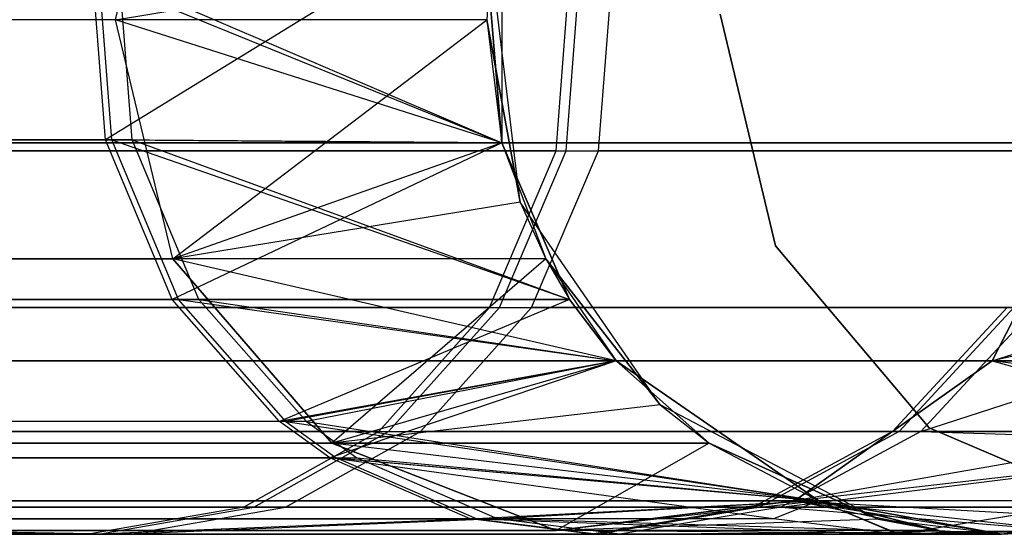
# Model space of a CAD drawing. Extents: x 0.3 to 7.1, y -3.38 to 3.38.
# Tile 462 of 604: x 6.81 to 7, y -0.1 to 0. Entities that reach past the tile are written whole.
import ezdxf

# ---------------------------------------------------------------- set-up
doc = ezdxf.new("R2010")
doc.units = 0
doc.header["$LTSCALE"] = 2.54
doc.layers.get('0').update_dxf_attribs({"linetype": 'CONTINUOUS'})

# ---------------------------------------------------------------- blocks, each defined once
blk = doc.blocks.new('SINGLES_AVVSTL_STL')
at = {"color": 0}
for p, q in [((6.82409, 0, 18.14229), (6.83525, 0.04647, 18.14485)), ((6.82409, 0, 18.14229), (6.83525, 0.04647, 18.14485)), ((6.8992, 0.02393, 57.56742), (6.82219, -0.02335, 56.91411)), ((6.8992, 0.02393, 57.56742), (6.82219, -0.02335, 56.91411)), ((6.8992, 0.02393, 57.56742), (6.8992, -0.02393, 57.56742)), ((6.8992, 0.02393, 57.56742), (6.8992, -0.02393, 57.56742)), ((6.82409, 0, 18.14229), (6.89703, 0.01205, 17.50622)), ((6.82409, 0, 18.14229), (6.89703, 0.01205, 17.50622)), ((6.89703, 0.01205, 17.50622), (6.8963, 0, 17.50622)), ((6.89703, 0.01205, 1.70622), (6.8963, 0, 17.50622)), ((6.89703, 0.01205, 17.50622), (6.8963, 0, 17.50622)), ((6.89703, 0.01205, 1.70622), (6.8963, 0, 17.50622)), ((6.9028, -0.03546, 1.70622), (6.89703, 0.01205, 1.70622)), ((6.9028, -0.03546, 1.70622), (6.89703, 0.01205, 1.70622)), ((6.82219, -0.02335, 56.91411), (6.8198, 0.00788, 56.91467)), ((6.82219, -0.02335, 56.91411), (6.8198, 0.00788, 56.91467)), ((6.82341, -0.02335, 59.41555), (6.82102, 0.00788, 59.41499)), ((6.82102, 0.00788, 59.41499), (6.8992, -0.02393, 58.76742)), ((6.82102, 0.00788, 59.41499), (6.8992, -0.02393, 58.76742)), ((6.82341, -0.02335, 59.41555), (6.82102, 0.00788, 59.41499)), ((6.82738, -0.02335, 52.5138), (6.82498, 0.00788, 52.51326)), ((6.82498, 0.00788, 52.51326), (6.8992, -0.02393, 51.88278)), ((6.82498, 0.00788, 52.51326), (6.8992, -0.02393, 51.88278)), ((6.82738, -0.02335, 52.5138), (6.82498, 0.00788, 52.51326)), ((6.8992, -0.02393, 51.88278), (6.89661, 0.00788, 51.88278)), ((6.8992, -0.02393, 51.88278), (6.89661, 0.00788, 51.88278)), ((6.89661, 0.00788, 58.76742), (6.8992, -0.02393, 58.76742)), ((6.8992, -0.02393, 57.56742), (6.89661, 0.00788, 58.76742)), ((6.8992, -0.02393, 57.56742), (6.89661, 0.00788, 58.76742)), ((6.89661, 0.00788, 58.76742), (6.8992, -0.02393, 58.76742)), ((6.90976, -0.02548, 56.53104), (6.91245, 0.00938, 56.53007)), ((6.90976, -0.02548, 56.53104), (6.91245, 0.00938, 56.53007)), ((6.91171, -0.02548, 59.79841), (6.9144, 0.00938, 59.79938)), ((6.91171, -0.02548, 59.79841), (6.9144, 0.00938, 59.79938)), ((6.918, -0.02548, 52.89613), (6.9207, 0.00938, 52.89709)), ((6.918, -0.02548, 52.89613), (6.9207, 0.00938, 52.89709)), ((6.95237, -0.04396, 1.9), (6.94163, 0.00109, 1.9)), ((6.94163, 0.00109, 1.7), (6.95237, -0.04396, 1.7)), ((6.94163, 0.00109, 1.7), (6.95237, -0.04396, 1.7)), ((6.95237, -0.04396, 1.9), (6.94163, 0.00109, 1.9)), ((6.82409, 0, 18.14229), (6.61114, 0, 18.74598)), ((6.82409, 0, 18.14229), (6.61114, 0, 18.74598)), ((6.8963, 0, 17.50622), (6.82409, 0, 18.14229)), ((6.83525, -0.04647, 18.14485), (6.82409, 0, 18.14229)), ((6.8963, 0, 17.50622), (6.82409, 0, 18.14229)), ((6.83525, -0.04647, 18.14485), (6.82409, 0, 18.14229)), ((6.83525, -0.04647, 22.54401), (6.82409, 0, 22.54658)), ((6.83525, -0.04647, 22.54401), (6.82409, 0, 22.54658)), ((6.8992, -0.02393, 23.18265), (6.82409, 0, 22.54658)), ((6.8992, -0.02393, 23.18265), (6.82409, 0, 22.54658)), ((6.83525, -0.04647, 18.14485), (6.8963, 0, 17.50622)), ((6.83525, -0.04647, 18.14485), (6.8963, 0, 17.50622)), ((6.8963, 0, 17.50622), (6.9028, -0.03546, 17.50622)), ((6.9028, -0.03546, 1.70622), (6.8963, 0, 17.50622)), ((6.9028, -0.03546, 1.70622), (6.8963, 0, 17.50622)), ((6.8963, 0, 17.50622), (6.9028, -0.03546, 17.50622)), ((6.8963, 0, 23.18265), (6.8992, -0.02393, 51.88278)), ((6.8963, 0, 23.18265), (6.8992, -0.02393, 51.88278)), ((6.8963, 0, 23.18265), (6.8992, -0.02393, 23.18265)), ((6.8963, 0, 23.18265), (6.8992, -0.02393, 23.18265)), ((6.82219, -0.02335, 56.91411), (6.59707, -0.02335, 56.29348)), ((6.82219, -0.02335, 56.91411), (6.59707, -0.02335, 56.29348)), ((6.59948, -0.02335, 60.03653), (6.82341, -0.02335, 59.41555)), ((6.59948, -0.02335, 60.03653), (6.82341, -0.02335, 59.41555)), ((6.82738, -0.02335, 52.5138), (6.60723, -0.02335, 53.13619)), ((6.82738, -0.02335, 52.5138), (6.60723, -0.02335, 53.13619)), ((6.78843, -0.02393, 18.83209), (7.01617, -0.02393, 18.18647)), ((6.78843, -0.02393, 18.83209), (7.01617, -0.02393, 18.18647)), ((7.01617, -0.02393, 22.5024), (6.78843, -0.02393, 21.85677)), ((7.01617, -0.02393, 22.5024), (6.78843, -0.02393, 21.85677)), ((6.83513, -0.05436, 56.91105), (6.82219, -0.02335, 56.91411)), ((6.8992, -0.02393, 57.56742), (6.82219, -0.02335, 56.91411)), ((6.83513, -0.05436, 56.91105), (6.82219, -0.02335, 56.91411)), ((6.8992, -0.02393, 57.56742), (6.82219, -0.02335, 56.91411)), ((6.83636, -0.05436, 59.41859), (6.82341, -0.02335, 59.41555)), ((6.82341, -0.02335, 59.41555), (6.91236, -0.05436, 58.76742)), ((6.82341, -0.02335, 59.41555), (6.91236, -0.05436, 58.76742)), ((6.82341, -0.02335, 59.41555), (6.8992, -0.02393, 58.76742)), ((6.82341, -0.02335, 59.41555), (6.8992, -0.02393, 58.76742)), ((6.83636, -0.05436, 59.41859), (6.82341, -0.02335, 59.41555)), ((6.84034, -0.05436, 52.51676), (6.82738, -0.02335, 52.5138)), ((6.82738, -0.02335, 52.5138), (6.91236, -0.05436, 51.88278)), ((6.82738, -0.02335, 52.5138), (6.91236, -0.05436, 51.88278)), ((6.82738, -0.02335, 52.5138), (6.8992, -0.02393, 51.88278)), ((6.82738, -0.02335, 52.5138), (6.8992, -0.02393, 51.88278)), ((6.84034, -0.05436, 52.51676), (6.82738, -0.02335, 52.5138)), ((6.8992, -0.02393, 57.56742), (6.83513, -0.05436, 56.91105)), ((6.8992, -0.02393, 57.56742), (6.83513, -0.05436, 56.91105)), ((6.8992, -0.02393, 23.18265), (6.83525, -0.04647, 22.54401)), ((6.8992, -0.02393, 23.18265), (6.83525, -0.04647, 22.54401)), ((6.8992, -0.02393, 23.18265), (6.8992, -0.02393, 51.88278)), ((6.8992, -0.02393, 23.18265), (6.8992, -0.02393, 51.88278)), ((6.8992, -0.02393, 23.18265), (6.91236, -0.05436, 51.88278)), ((6.91236, -0.05436, 51.88278), (6.8992, -0.02393, 51.88278)), ((6.8992, -0.02393, 23.18265), (6.91236, -0.05436, 51.88278)), ((6.8992, -0.02393, 23.18265), (6.90775, -0.04647, 23.18265)), ((6.8992, -0.02393, 23.18265), (6.90775, -0.04647, 23.18265)), ((6.91236, -0.05436, 51.88278), (6.8992, -0.02393, 51.88278)), ((6.8992, -0.02393, 58.76742), (6.91236, -0.05436, 58.76742)), ((6.8992, -0.02393, 57.56742), (6.8992, -0.02393, 58.76742)), ((6.8992, -0.02393, 57.56742), (6.8992, -0.02393, 58.76742)), ((6.8992, -0.02393, 57.56742), (6.91236, -0.05436, 57.56742)), ((6.8992, -0.02393, 58.76742), (6.91236, -0.05436, 58.76742)), ((6.8992, -0.02393, 57.56742), (6.91236, -0.05436, 57.56742)), ((7.01617, -0.02393, 18.18647), (6.99449, -0.06631, 18.18148)), ((7.01617, -0.02393, 18.18647), (6.99449, -0.06631, 18.18148)), ((6.99449, -0.06631, 22.50739), (7.01617, -0.02393, 22.5024)), ((6.99449, -0.06631, 22.50739), (7.01617, -0.02393, 22.5024)), ((6.90976, -0.02548, 56.53104), (6.77039, -0.02548, 56.2065)), ((6.90976, -0.02548, 56.53104), (6.77039, -0.02548, 56.2065)), ((6.77296, -0.02548, 60.12318), (6.91171, -0.02548, 59.79841)), ((6.77296, -0.02548, 60.12318), (6.91171, -0.02548, 59.79841)), ((6.78124, -0.02548, 53.22177), (6.918, -0.02548, 52.89613)), ((6.78124, -0.02548, 53.22177), (6.918, -0.02548, 52.89613)), ((6.8968, -0.05593, 56.53575), (6.90976, -0.02548, 56.53104)), ((6.8968, -0.05593, 56.53575), (6.90976, -0.02548, 56.53104)), ((6.89873, -0.05593, 59.79373), (6.91171, -0.02548, 59.79841)), ((6.89873, -0.05593, 59.79373), (6.91171, -0.02548, 59.79841)), ((6.905, -0.05593, 52.89152), (6.918, -0.02548, 52.89613)), ((6.905, -0.05593, 52.89152), (6.918, -0.02548, 52.89613)), ((6.90976, -0.02548, 56.53104), (7.01087, -0.02548, 56.8695)), ((6.90976, -0.02548, 56.53104), (7.01087, -0.02548, 56.8695)), ((6.91171, -0.02548, 59.79841), (7.01218, -0.02548, 59.4598)), ((6.91171, -0.02548, 59.79841), (7.01218, -0.02548, 59.4598)), ((7.01642, -0.02548, 52.55688), (6.918, -0.02548, 52.89613)), ((7.01642, -0.02548, 52.55688), (6.918, -0.02548, 52.89613)), ((6.9028, -0.03546, 17.50622), (6.83525, -0.04647, 18.14485)), ((6.9028, -0.03546, 17.50622), (6.83525, -0.04647, 18.14485)), ((6.92999, -0.07485, 1.70622), (6.9028, -0.03546, 1.70622)), ((6.9028, -0.03546, 17.50622), (6.90775, -0.04647, 17.50622)), ((6.9028, -0.03546, 1.70622), (6.9028, -0.03546, 17.50622)), ((6.9028, -0.03546, 1.70622), (6.9028, -0.03546, 17.50622)), ((6.9028, -0.03546, 1.70622), (6.90775, -0.04647, 17.50622)), ((6.9028, -0.03546, 17.50622), (6.90775, -0.04647, 17.50622)), ((6.9028, -0.03546, 1.70622), (6.90775, -0.04647, 17.50622)), ((6.92999, -0.07485, 1.70622), (6.9028, -0.03546, 1.70622)), ((6.99449, -0.06631, 18.18148), (7.0898, -0.03546, 17.50622)), ((6.99449, -0.06631, 18.18148), (7.0898, -0.03546, 17.50622)), ((6.98225, -0.07934, 1.9), (6.95237, -0.04396, 1.9)), ((6.95237, -0.04396, 1.7), (6.98225, -0.07934, 1.7)), ((6.95237, -0.04396, 1.7), (6.98225, -0.07934, 1.7)), ((6.95237, -0.04396, 1.7), (6.95237, -0.04396, 1.9)), ((6.98225, -0.07934, 1.9), (6.95237, -0.04396, 1.9)), ((6.95237, -0.04396, 1.7), (6.95237, -0.04396, 1.9)), ((6.62145, -0.04647, 18.75099), (6.83525, -0.04647, 18.14485)), ((6.62145, -0.04647, 18.75099), (6.83525, -0.04647, 18.14485)), ((6.83525, -0.04647, 22.54401), (6.62145, -0.04647, 21.93788)), ((6.83525, -0.04647, 22.54401), (6.62145, -0.04647, 21.93788)), ((6.83525, -0.04647, 18.14485), (6.86618, -0.0823, 18.15197)), ((6.90775, -0.04647, 17.50622), (6.83525, -0.04647, 18.14485)), ((6.90775, -0.04647, 17.50622), (6.83525, -0.04647, 18.14485)), ((6.83525, -0.04647, 18.14485), (6.86618, -0.0823, 18.15197)), ((6.86618, -0.0823, 22.5369), (6.83525, -0.04647, 22.54401)), ((6.92145, -0.06631, 23.18265), (6.83525, -0.04647, 22.54401)), ((6.86618, -0.0823, 22.5369), (6.83525, -0.04647, 22.54401)), ((6.92145, -0.06631, 23.18265), (6.83525, -0.04647, 22.54401)), ((6.90775, -0.04647, 23.18265), (6.83525, -0.04647, 22.54401)), ((6.90775, -0.04647, 23.18265), (6.83525, -0.04647, 22.54401)), ((6.90775, -0.04647, 17.50622), (6.86618, -0.0823, 18.15197)), ((6.90775, -0.04647, 17.50622), (6.86618, -0.0823, 18.15197)), ((6.90775, -0.04647, 17.50622), (6.92999, -0.07485, 17.50622)), ((6.92999, -0.07485, 1.70622), (6.90775, -0.04647, 17.50622)), ((6.92999, -0.07485, 1.70622), (6.90775, -0.04647, 17.50622)), ((6.90775, -0.04647, 17.50622), (6.92999, -0.07485, 17.50622)), ((6.90775, -0.04647, 23.18265), (6.91236, -0.05436, 51.88278)), ((6.90775, -0.04647, 23.18265), (6.91236, -0.05436, 51.88278)), ((6.90775, -0.04647, 23.18265), (6.92145, -0.06631, 51.88278)), ((6.90775, -0.04647, 23.18265), (6.92145, -0.06631, 23.18265)), ((6.90775, -0.04647, 23.18265), (6.92145, -0.06631, 51.88278)), ((6.90775, -0.04647, 23.18265), (6.92145, -0.06631, 23.18265)), ((6.98064, -0.08, 52.54873), (7.08484, -0.04647, 51.88278)), ((6.98064, -0.08, 52.54873), (7.08484, -0.04647, 51.88278)), ((7.08484, -0.04647, 23.18265), (6.99449, -0.06631, 22.50739)), ((7.08484, -0.04647, 23.18265), (6.99449, -0.06631, 22.50739)), ((6.83513, -0.05436, 56.91105), (6.60896, -0.05436, 56.28752)), ((6.83513, -0.05436, 56.91105), (6.60896, -0.05436, 56.28752)), ((6.61138, -0.05436, 60.04247), (6.83636, -0.05436, 59.41859)), ((6.61138, -0.05436, 60.04247), (6.83636, -0.05436, 59.41859)), ((6.84034, -0.05436, 52.51676), (6.61916, -0.05436, 53.14206)), ((6.84034, -0.05436, 52.51676), (6.61916, -0.05436, 53.14206)), ((6.85599, -0.07807, 56.90612), (6.83513, -0.05436, 56.91105)), ((6.91236, -0.05436, 57.56742), (6.83513, -0.05436, 56.91105)), ((6.85599, -0.07807, 56.90612), (6.83513, -0.05436, 56.91105)), ((6.91236, -0.05436, 57.56742), (6.83513, -0.05436, 56.91105)), ((6.85723, -0.07807, 59.42348), (6.83636, -0.05436, 59.41859)), ((6.83636, -0.05436, 59.41859), (6.92145, -0.06631, 58.76742)), ((6.83636, -0.05436, 59.41859), (6.92145, -0.06631, 58.76742)), ((6.83636, -0.05436, 59.41859), (6.91236, -0.05436, 58.76742)), ((6.83636, -0.05436, 59.41859), (6.91236, -0.05436, 58.76742)), ((6.85723, -0.07807, 59.42348), (6.83636, -0.05436, 59.41859)), ((6.86125, -0.07807, 52.52152), (6.84034, -0.05436, 52.51676)), ((6.84034, -0.05436, 52.51676), (6.92145, -0.06631, 51.88278)), ((6.84034, -0.05436, 52.51676), (6.92145, -0.06631, 51.88278)), ((6.84034, -0.05436, 52.51676), (6.91236, -0.05436, 51.88278)), ((6.84034, -0.05436, 52.51676), (6.91236, -0.05436, 51.88278)), ((6.86125, -0.07807, 52.52152), (6.84034, -0.05436, 52.51676)), ((6.91236, -0.05436, 57.56742), (6.85599, -0.07807, 56.90612)), ((6.91236, -0.05436, 57.56742), (6.85599, -0.07807, 56.90612)), ((6.92145, -0.06631, 51.88278), (6.91236, -0.05436, 51.88278)), ((6.92145, -0.06631, 51.88278), (6.91236, -0.05436, 51.88278)), ((6.91236, -0.05436, 58.76742), (6.92145, -0.06631, 58.76742)), ((6.91236, -0.05436, 57.56742), (6.91236, -0.05436, 58.76742)), ((6.91236, -0.05436, 57.56742), (6.91236, -0.05436, 58.76742)), ((6.91236, -0.05436, 57.56742), (6.92145, -0.06631, 57.56742)), ((6.91236, -0.05436, 58.76742), (6.92145, -0.06631, 58.76742)), ((6.91236, -0.05436, 57.56742), (6.92145, -0.06631, 57.56742)), ((6.8968, -0.05593, 56.53575), (6.75806, -0.05593, 56.2127)), ((6.8968, -0.05593, 56.53575), (6.75806, -0.05593, 56.2127)), ((6.76062, -0.05593, 60.11702), (6.89873, -0.05593, 59.79373)), ((6.76062, -0.05593, 60.11702), (6.89873, -0.05593, 59.79373)), ((6.76886, -0.05593, 53.21568), (6.905, -0.05593, 52.89152)), ((6.76886, -0.05593, 53.21568), (6.905, -0.05593, 52.89152)), ((6.87528, -0.08, 56.54358), (6.8968, -0.05593, 56.53575)), ((6.87528, -0.08, 56.54358), (6.8968, -0.05593, 56.53575)), ((6.8772, -0.08, 59.78594), (6.89873, -0.05593, 59.79373)), ((6.8772, -0.08, 59.78594), (6.89873, -0.05593, 59.79373)), ((6.88342, -0.08, 52.88387), (6.905, -0.05593, 52.89152)), ((6.88342, -0.08, 52.88387), (6.905, -0.05593, 52.89152)), ((6.8968, -0.05593, 56.53575), (6.99745, -0.05593, 56.87267)), ((6.8968, -0.05593, 56.53575), (6.99745, -0.05593, 56.87267)), ((6.89873, -0.05593, 59.79373), (6.99875, -0.05593, 59.45665)), ((6.89873, -0.05593, 59.79373), (6.99875, -0.05593, 59.45665)), ((7.00296, -0.05593, 52.55382), (6.905, -0.05593, 52.89152)), ((7.00296, -0.05593, 52.55382), (6.905, -0.05593, 52.89152)), ((6.99745, -0.05593, 56.87267), (6.97517, -0.08, 56.87794)), ((6.99745, -0.05593, 56.87267), (6.97517, -0.08, 56.87794)), ((6.99875, -0.05593, 59.45665), (6.97646, -0.08, 59.45143)), ((6.99875, -0.05593, 59.45665), (6.97646, -0.08, 59.45143)), ((7.00296, -0.05593, 52.55382), (6.98064, -0.08, 52.54873)), ((7.00296, -0.05593, 52.55382), (6.98064, -0.08, 52.54873)), ((6.76842, -0.06631, 18.82238), (6.99449, -0.06631, 18.18148)), ((6.76842, -0.06631, 18.82238), (6.99449, -0.06631, 18.18148)), ((6.99449, -0.06631, 22.50739), (6.76842, -0.06631, 21.86649)), ((6.99449, -0.06631, 22.50739), (6.76842, -0.06631, 21.86649)), ((6.92145, -0.06631, 57.56742), (6.85599, -0.07807, 56.90612)), ((6.92145, -0.06631, 57.56742), (6.85599, -0.07807, 56.90612)), ((6.92145, -0.06631, 58.76742), (6.85723, -0.07807, 59.42348)), ((6.92145, -0.06631, 58.76742), (6.85723, -0.07807, 59.42348)), ((6.92145, -0.06631, 51.88278), (6.86125, -0.07807, 52.52152)), ((6.92145, -0.06631, 51.88278), (6.86125, -0.07807, 52.52152)), ((6.92145, -0.06631, 57.56742), (6.86577, -0.08515, 56.9038)), ((6.92145, -0.06631, 57.56742), (6.86577, -0.08515, 56.9038)), ((6.92145, -0.06631, 23.18265), (6.86618, -0.0823, 22.5369)), ((6.92145, -0.06631, 23.18265), (6.86618, -0.0823, 22.5369)), ((6.92145, -0.06631, 23.18265), (6.92145, -0.06631, 51.88278)), ((6.92145, -0.06631, 23.18265), (6.92145, -0.06631, 51.88278)), ((6.92145, -0.06631, 23.18265), (6.93949, -0.0823, 23.18265)), ((6.93949, -0.0823, 23.18265), (6.92145, -0.06631, 51.88278)), ((6.93949, -0.0823, 23.18265), (6.92145, -0.06631, 51.88278)), ((6.96084, -0.0935, 51.88278), (6.92145, -0.06631, 51.88278)), ((6.92145, -0.06631, 23.18265), (6.93949, -0.0823, 23.18265)), ((6.96084, -0.0935, 51.88278), (6.92145, -0.06631, 51.88278)), ((6.92145, -0.06631, 58.76742), (6.96084, -0.0935, 58.76742)), ((6.92145, -0.06631, 57.56742), (6.92145, -0.06631, 58.76742)), ((6.92145, -0.06631, 57.56742), (6.96084, -0.0935, 57.56742)), ((6.92145, -0.06631, 58.76742), (6.96084, -0.0935, 58.76742)), ((6.92145, -0.06631, 57.56742), (6.92145, -0.06631, 58.76742)), ((6.92145, -0.06631, 57.56742), (6.96084, -0.0935, 57.56742)), ((6.99449, -0.06631, 18.18148), (6.9561, -0.0935, 18.17265)), ((6.99449, -0.06631, 18.18148), (6.9561, -0.0935, 18.17265)), ((6.9561, -0.0935, 22.51622), (6.99449, -0.06631, 22.50739)), ((6.9561, -0.0935, 22.51622), (6.99449, -0.06631, 22.50739)), ((7.06261, -0.07485, 17.50622), (6.99449, -0.06631, 18.18148)), ((7.06261, -0.07485, 17.50622), (6.99449, -0.06631, 18.18148)), ((7.07115, -0.06631, 17.50622), (6.99449, -0.06631, 18.18148)), ((7.07115, -0.06631, 17.50622), (6.99449, -0.06631, 18.18148)), ((6.99449, -0.06631, 22.50739), (7.05311, -0.0823, 23.18265)), ((6.99449, -0.06631, 22.50739), (7.05311, -0.0823, 23.18265)), ((6.99449, -0.06631, 22.50739), (7.07115, -0.06631, 23.18265)), ((6.99449, -0.06631, 22.50739), (7.07115, -0.06631, 23.18265)), ((6.92999, -0.07485, 17.50622), (6.86618, -0.0823, 18.15197)), ((6.92999, -0.07485, 17.50622), (6.86618, -0.0823, 18.15197)), ((6.97237, -0.09709, 1.70622), (6.92999, -0.07485, 1.70622)), ((6.92999, -0.07485, 17.50622), (6.93949, -0.0823, 17.50622)), ((6.92999, -0.07485, 1.70622), (6.92999, -0.07485, 17.50622)), ((6.92999, -0.07485, 1.70622), (6.92999, -0.07485, 17.50622)), ((6.92999, -0.07485, 1.70622), (6.93949, -0.0823, 17.50622)), ((6.92999, -0.07485, 17.50622), (6.93949, -0.0823, 17.50622)), ((6.92999, -0.07485, 1.70622), (6.93949, -0.0823, 17.50622)), ((6.97237, -0.09709, 1.70622), (6.92999, -0.07485, 1.70622)), ((7.06261, -0.07485, 17.50622), (6.9561, -0.0935, 18.17265)), ((7.06261, -0.07485, 17.50622), (6.9561, -0.0935, 18.17265)), ((6.85599, -0.07807, 56.90612), (6.62813, -0.07807, 56.2779)), ((6.85599, -0.07807, 56.90612), (6.62813, -0.07807, 56.2779)), ((6.85723, -0.07807, 59.42348), (6.63056, -0.07807, 60.05206)), ((6.85723, -0.07807, 59.42348), (6.63056, -0.07807, 60.05206)), ((6.86125, -0.07807, 52.52152), (6.63841, -0.07807, 53.15153)), ((6.86125, -0.07807, 52.52152), (6.63841, -0.07807, 53.15153)), ((6.86577, -0.08515, 56.9038), (6.85599, -0.07807, 56.90612)), ((6.86577, -0.08515, 56.9038), (6.85599, -0.07807, 56.90612)), ((6.85723, -0.07807, 59.42348), (6.86701, -0.08515, 59.42578)), ((6.85723, -0.07807, 59.42348), (6.86701, -0.08515, 59.42578)), ((6.85723, -0.07807, 59.42348), (6.96084, -0.0935, 58.76742)), ((6.85723, -0.07807, 59.42348), (6.96084, -0.0935, 58.76742)), ((6.86125, -0.07807, 52.52152), (6.87104, -0.08515, 52.52375)), ((6.86125, -0.07807, 52.52152), (6.87104, -0.08515, 52.52375)), ((6.86125, -0.07807, 52.52152), (6.96084, -0.0935, 51.88278)), ((6.86125, -0.07807, 52.52152), (6.96084, -0.0935, 51.88278)), ((6.87528, -0.08, 56.54358), (6.73759, -0.08, 56.22296)), ((6.87528, -0.08, 56.54358), (6.73759, -0.08, 56.22296)), ((6.74013, -0.08, 60.10678), (6.8772, -0.08, 59.78594)), ((6.74013, -0.08, 60.10678), (6.8772, -0.08, 59.78594)), ((6.74831, -0.08, 53.20558), (6.88342, -0.08, 52.88387)), ((6.74831, -0.08, 53.20558), (6.88342, -0.08, 52.88387)), ((6.87528, -0.08, 56.54358), (6.84907, -0.09471, 56.55311)), ((6.87528, -0.08, 56.54358), (6.84907, -0.09471, 56.55311)), ((6.85098, -0.09471, 59.77646), (6.8772, -0.08, 59.78594)), ((6.85098, -0.09471, 59.77646), (6.8772, -0.08, 59.78594)), ((6.85714, -0.09471, 52.87456), (6.88342, -0.08, 52.88387)), ((6.85714, -0.09471, 52.87456), (6.88342, -0.08, 52.88387)), ((6.87528, -0.08, 56.54358), (6.97517, -0.08, 56.87794)), ((6.87528, -0.08, 56.54358), (6.97517, -0.08, 56.87794)), ((6.8772, -0.08, 59.78594), (6.97646, -0.08, 59.45143)), ((6.8772, -0.08, 59.78594), (6.97646, -0.08, 59.45143)), ((6.98064, -0.08, 52.54873), (6.88342, -0.08, 52.88387)), ((6.98064, -0.08, 52.54873), (6.88342, -0.08, 52.88387)), ((6.97517, -0.08, 56.87794), (6.94803, -0.09471, 56.88436)), ((6.97517, -0.08, 56.87794), (6.94803, -0.09471, 56.88436)), ((6.97646, -0.08, 59.45143), (6.94931, -0.09471, 59.44506)), ((6.97646, -0.08, 59.45143), (6.94931, -0.09471, 59.44506)), ((6.98064, -0.08, 52.54873), (6.95345, -0.09471, 52.54254)), ((6.98064, -0.08, 52.54873), (6.95345, -0.09471, 52.54254)), ((7.0358, -0.08, 57.22032), (6.97517, -0.08, 56.87794)), ((7.0358, -0.08, 57.22032), (6.97517, -0.08, 56.87794)), ((6.97646, -0.08, 59.45143), (7.03613, -0.08, 59.11172)), ((6.97646, -0.08, 59.45143), (7.03613, -0.08, 59.11172)), ((6.98064, -0.08, 52.54873), (7.05311, -0.0823, 51.88278)), ((6.98064, -0.08, 52.54873), (7.05311, -0.0823, 51.88278)), ((7.02487, -0.09746, 1.9), (6.98225, -0.07934, 1.9)), ((6.98225, -0.07934, 1.7), (7.02487, -0.09746, 1.7)), ((6.98225, -0.07934, 1.7), (7.02487, -0.09746, 1.7)), ((6.98225, -0.07934, 1.7), (6.98225, -0.07934, 1.9)), ((7.02487, -0.09746, 1.9), (6.98225, -0.07934, 1.9)), ((6.98225, -0.07934, 1.7), (6.98225, -0.07934, 1.9)), ((6.65, -0.0823, 18.76485), (6.86618, -0.0823, 18.15197)), ((6.65, -0.0823, 18.76485), (6.86618, -0.0823, 18.15197)), ((6.86618, -0.0823, 22.5369), (6.65, -0.0823, 21.92401)), ((6.86618, -0.0823, 22.5369), (6.65, -0.0823, 21.92401)), ((6.9098, -0.09927, 18.162), (6.86618, -0.0823, 18.15197)), ((6.86618, -0.0823, 18.15197), (6.93949, -0.0823, 17.50622)), ((6.9098, -0.09927, 18.162), (6.86618, -0.0823, 18.15197)), ((6.86618, -0.0823, 18.15197), (6.93949, -0.0823, 17.50622)), ((6.96084, -0.0935, 23.18265), (6.86618, -0.0823, 22.5369)), ((6.86618, -0.0823, 22.5369), (6.9098, -0.09927, 22.52687)), ((6.86618, -0.0823, 22.5369), (6.9098, -0.09927, 22.52687)), ((6.93949, -0.0823, 23.18265), (6.86618, -0.0823, 22.5369)), ((6.96084, -0.0935, 23.18265), (6.86618, -0.0823, 22.5369)), ((6.93949, -0.0823, 23.18265), (6.86618, -0.0823, 22.5369)), ((6.93949, -0.0823, 17.50622), (6.9098, -0.09927, 18.162)), ((6.93949, -0.0823, 17.50622), (6.9098, -0.09927, 18.162)), ((6.93949, -0.0823, 17.50622), (6.97237, -0.09709, 17.50622)), ((6.97237, -0.09709, 1.70622), (6.93949, -0.0823, 17.50622)), ((6.97237, -0.09709, 1.70622), (6.93949, -0.0823, 17.50622)), ((6.93949, -0.0823, 17.50622), (6.97237, -0.09709, 17.50622)), ((6.93949, -0.0823, 23.18265), (6.96084, -0.0935, 51.88278)), ((6.93949, -0.0823, 23.18265), (6.96084, -0.0935, 23.18265)), ((6.93949, -0.0823, 23.18265), (6.96084, -0.0935, 51.88278)), ((6.93949, -0.0823, 23.18265), (6.96084, -0.0935, 23.18265)), ((6.95345, -0.09471, 52.54254), (7.05311, -0.0823, 51.88278)), ((6.95345, -0.09471, 52.54254), (7.05311, -0.0823, 51.88278)), ((6.9561, -0.0935, 22.51622), (7.05311, -0.0823, 23.18265)), ((6.9561, -0.0935, 22.51622), (7.05311, -0.0823, 23.18265)), ((6.86577, -0.08515, 56.9038), (6.63711, -0.08515, 56.27339)), ((6.86577, -0.08515, 56.9038), (6.63711, -0.08515, 56.27339)), ((6.63955, -0.08515, 60.05654), (6.86701, -0.08515, 59.42578)), ((6.63955, -0.08515, 60.05654), (6.86701, -0.08515, 59.42578)), ((6.64742, -0.08515, 53.15596), (6.87104, -0.08515, 52.52375)), ((6.64742, -0.08515, 53.15596), (6.87104, -0.08515, 52.52375)), ((6.89305, -0.09698, 56.89735), (6.86577, -0.08515, 56.9038)), ((6.95198, -0.09698, 57.2301), (6.86577, -0.08515, 56.9038)), ((6.89305, -0.09698, 56.89735), (6.86577, -0.08515, 56.9038)), ((6.96084, -0.0935, 57.56742), (6.86577, -0.08515, 56.9038)), ((6.95198, -0.09698, 57.2301), (6.86577, -0.08515, 56.9038)), ((6.96084, -0.0935, 57.56742), (6.86577, -0.08515, 56.9038)), ((6.86701, -0.08515, 59.42578), (6.96084, -0.0935, 58.76742)), ((6.89431, -0.09698, 59.43217), (6.86701, -0.08515, 59.42578)), ((6.89431, -0.09698, 59.43217), (6.86701, -0.08515, 59.42578)), ((6.86701, -0.08515, 59.42578), (6.96084, -0.0935, 58.76742)), ((6.87104, -0.08515, 52.52375), (6.96084, -0.0935, 51.88278)), ((6.89838, -0.09698, 52.52999), (6.87104, -0.08515, 52.52375)), ((6.89838, -0.09698, 52.52999), (6.87104, -0.08515, 52.52375)), ((6.87104, -0.08515, 52.52375), (6.96084, -0.0935, 51.88278)), ((6.73299, -0.0935, 18.80517), (6.9561, -0.0935, 18.17265)), ((6.73299, -0.0935, 18.80517), (6.9561, -0.0935, 18.17265)), ((6.9561, -0.0935, 22.51622), (6.73299, -0.0935, 21.8837)), ((6.9561, -0.0935, 22.51622), (6.73299, -0.0935, 21.8837)), ((6.96084, -0.0935, 58.76742), (6.89431, -0.09698, 59.43217)), ((6.96084, -0.0935, 58.76742), (6.89431, -0.09698, 59.43217)), ((6.96084, -0.0935, 51.88278), (6.89838, -0.09698, 52.52999)), ((6.96084, -0.0935, 51.88278), (6.89838, -0.09698, 52.52999)), ((6.9561, -0.0935, 18.17265), (6.9098, -0.09927, 18.162)), ((6.9561, -0.0935, 18.17265), (6.9098, -0.09927, 18.162)), ((6.9098, -0.09927, 22.52687), (6.9561, -0.0935, 22.51622)), ((6.96084, -0.0935, 23.18265), (6.9098, -0.09927, 22.52687)), ((6.96084, -0.0935, 23.18265), (6.9098, -0.09927, 22.52687)), ((6.9098, -0.09927, 22.52687), (6.9561, -0.0935, 22.51622)), ((6.96084, -0.0935, 57.56742), (6.95198, -0.09698, 57.2301)), ((6.96084, -0.0935, 57.56742), (6.95198, -0.09698, 57.2301)), ((7.03176, -0.0935, 17.50622), (6.9561, -0.0935, 18.17265)), ((6.9561, -0.0935, 18.17265), (7.02023, -0.09709, 17.50622)), ((7.03176, -0.0935, 17.50622), (6.9561, -0.0935, 18.17265)), ((6.98424, -0.09927, 17.50622), (6.9561, -0.0935, 18.17265)), ((6.98424, -0.09927, 17.50622), (6.9561, -0.0935, 18.17265)), ((6.9963, -0.1, 17.50622), (6.9561, -0.0935, 18.17265)), ((6.9963, -0.1, 17.50622), (6.9561, -0.0935, 18.17265)), ((6.9561, -0.0935, 18.17265), (7.02023, -0.09709, 17.50622)), ((7.03176, -0.0935, 23.18265), (6.9561, -0.0935, 22.51622)), ((7.00835, -0.09927, 23.18265), (6.9561, -0.0935, 22.51622)), ((7.03176, -0.0935, 23.18265), (6.9561, -0.0935, 22.51622)), ((7.00835, -0.09927, 23.18265), (6.9561, -0.0935, 22.51622)), ((6.9963, -0.1, 23.18265), (6.9561, -0.0935, 22.51622)), ((6.9963, -0.1, 23.18265), (6.9561, -0.0935, 22.51622)), ((6.96084, -0.0935, 23.18265), (6.96084, -0.0935, 51.88278)), ((6.96084, -0.0935, 23.18265), (6.96084, -0.0935, 51.88278)), ((6.96084, -0.0935, 23.18265), (6.98424, -0.09927, 23.18265)), ((6.98424, -0.09927, 23.18265), (6.96084, -0.0935, 51.88278)), ((6.98424, -0.09927, 23.18265), (6.96084, -0.0935, 51.88278)), ((6.9963, -0.1, 51.88278), (6.96084, -0.0935, 51.88278)), ((6.96084, -0.0935, 23.18265), (6.98424, -0.09927, 23.18265)), ((6.9963, -0.1, 51.88278), (6.96084, -0.0935, 51.88278)), ((6.96084, -0.0935, 58.76742), (6.97653, -0.1, 59.10483)), ((6.96084, -0.0935, 58.76742), (6.97653, -0.1, 59.10483)), ((6.96084, -0.0935, 58.76742), (6.9963, -0.1, 58.76742)), ((6.96084, -0.0935, 57.56742), (6.96084, -0.0935, 58.76742)), ((6.96084, -0.0935, 57.56742), (6.96084, -0.0935, 58.76742)), ((6.96084, -0.0935, 57.56742), (6.9963, -0.1, 57.56742)), ((6.96084, -0.0935, 58.76742), (6.9963, -0.1, 58.76742)), ((6.96084, -0.0935, 57.56742), (6.9963, -0.1, 57.56742)), ((6.96084, -0.0935, 57.56742), (6.97621, -0.1, 57.22728)), ((6.96084, -0.0935, 57.56742), (6.97621, -0.1, 57.22728)), ((6.84907, -0.09471, 56.55311), (6.71267, -0.09471, 56.23547)), ((6.84907, -0.09471, 56.55311), (6.71267, -0.09471, 56.23547)), ((6.71518, -0.09471, 60.09432), (6.85098, -0.09471, 59.77646)), ((6.71518, -0.09471, 60.09432), (6.85098, -0.09471, 59.77646)), ((6.72328, -0.09471, 53.19327), (6.85714, -0.09471, 52.87456)), ((6.72328, -0.09471, 53.19327), (6.85714, -0.09471, 52.87456)), ((6.84907, -0.09471, 56.55311), (6.8189, -0.1, 56.56407)), ((6.84907, -0.09471, 56.55311), (6.8189, -0.1, 56.56407)), ((6.82079, -0.1, 59.76556), (6.85098, -0.09471, 59.77646)), ((6.82079, -0.1, 59.76556), (6.85098, -0.09471, 59.77646)), ((6.82688, -0.1, 52.86384), (6.85714, -0.09471, 52.87456)), ((6.82688, -0.1, 52.86384), (6.85714, -0.09471, 52.87456)), ((6.94803, -0.09471, 56.88436), (6.84907, -0.09471, 56.55311)), ((6.94803, -0.09471, 56.88436), (6.84907, -0.09471, 56.55311)), ((6.85098, -0.09471, 59.77646), (6.94931, -0.09471, 59.44506)), ((6.85098, -0.09471, 59.77646), (6.94931, -0.09471, 59.44506)), ((6.95345, -0.09471, 52.54254), (6.85714, -0.09471, 52.87456)), ((6.95345, -0.09471, 52.54254), (6.85714, -0.09471, 52.87456)), ((6.94803, -0.09471, 56.88436), (6.91679, -0.1, 56.89174)), ((6.94803, -0.09471, 56.88436), (6.91679, -0.1, 56.89174)), ((6.94931, -0.09471, 59.44506), (6.91805, -0.1, 59.43774)), ((6.94931, -0.09471, 59.44506), (6.91805, -0.1, 59.43774)), ((6.95345, -0.09471, 52.54254), (6.92216, -0.1, 52.53541)), ((6.95345, -0.09471, 52.54254), (6.92216, -0.1, 52.53541)), ((7.0081, -0.09471, 57.22356), (6.94803, -0.09471, 56.88436)), ((7.0081, -0.09471, 57.22356), (6.94803, -0.09471, 56.88436)), ((6.94931, -0.09471, 59.44506), (7.00842, -0.09471, 59.10852)), ((6.94931, -0.09471, 59.44506), (7.00842, -0.09471, 59.10852)), ((6.95345, -0.09471, 52.54254), (7.02841, -0.09471, 51.88278)), ((6.95345, -0.09471, 52.54254), (7.02841, -0.09471, 51.88278)), ((6.95345, -0.09471, 52.54254), (7.00835, -0.09927, 51.88278)), ((6.95345, -0.09471, 52.54254), (7.00835, -0.09927, 51.88278)), ((6.97621, -0.1, 57.22728), (7.0081, -0.09471, 57.22356)), ((6.97621, -0.1, 57.22728), (7.0081, -0.09471, 57.22356)), ((7.00842, -0.09471, 59.10852), (6.97653, -0.1, 59.10483)), ((7.00842, -0.09471, 59.10852), (6.97653, -0.1, 59.10483)), ((6.8189, -0.1, 56.56407), (6.66217, -0.09698, 56.26082)), ((6.89305, -0.09698, 56.89735), (6.66217, -0.09698, 56.26082)), ((6.8189, -0.1, 56.56407), (6.66217, -0.09698, 56.26082)), ((6.89305, -0.09698, 56.89735), (6.66217, -0.09698, 56.26082)), ((6.66464, -0.09698, 60.06907), (6.82079, -0.1, 59.76556)), ((6.66464, -0.09698, 60.06907), (6.82079, -0.1, 59.76556)), ((6.66464, -0.09698, 60.06907), (6.89431, -0.09698, 59.43217)), ((6.66464, -0.09698, 60.06907), (6.89431, -0.09698, 59.43217)), ((6.67258, -0.09698, 53.16833), (6.82688, -0.1, 52.86384)), ((6.67258, -0.09698, 53.16833), (6.82688, -0.1, 52.86384)), ((6.67258, -0.09698, 53.16833), (6.89838, -0.09698, 52.52999)), ((6.67258, -0.09698, 53.16833), (6.89838, -0.09698, 52.52999)), ((6.8189, -0.1, 56.56407), (6.89305, -0.09698, 56.89735)), ((6.8189, -0.1, 56.56407), (6.89305, -0.09698, 56.89735)), ((6.89431, -0.09698, 59.43217), (6.82079, -0.1, 59.76556)), ((6.89431, -0.09698, 59.43217), (6.82079, -0.1, 59.76556)), ((6.89838, -0.09698, 52.52999), (6.82688, -0.1, 52.86384)), ((6.89838, -0.09698, 52.52999), (6.82688, -0.1, 52.86384)), ((6.91679, -0.1, 56.89174), (6.89305, -0.09698, 56.89735)), ((6.91679, -0.1, 56.89174), (6.89305, -0.09698, 56.89735)), ((6.95198, -0.09698, 57.2301), (6.89305, -0.09698, 56.89735)), ((6.95198, -0.09698, 57.2301), (6.89305, -0.09698, 56.89735)), ((6.89431, -0.09698, 59.43217), (6.91805, -0.1, 59.43774)), ((6.89431, -0.09698, 59.43217), (6.91805, -0.1, 59.43774)), ((6.89431, -0.09698, 59.43217), (6.97653, -0.1, 59.10483)), ((6.89431, -0.09698, 59.43217), (6.97653, -0.1, 59.10483)), ((6.9963, -0.1, 51.88278), (6.89838, -0.09698, 52.52999)), ((6.9963, -0.1, 51.88278), (6.89838, -0.09698, 52.52999)), ((6.92216, -0.1, 52.53541), (6.89838, -0.09698, 52.52999)), ((6.92216, -0.1, 52.53541), (6.89838, -0.09698, 52.52999)), ((6.97237, -0.09709, 17.50622), (6.9098, -0.09927, 18.162)), ((6.97237, -0.09709, 17.50622), (6.9098, -0.09927, 18.162)), ((6.97621, -0.1, 57.22728), (6.95198, -0.09698, 57.2301)), ((6.97621, -0.1, 57.22728), (6.95198, -0.09698, 57.2301)), ((6.9963, -0.1, 1.70622), (6.97237, -0.09709, 1.70622)), ((6.97237, -0.09709, 17.50622), (6.98424, -0.09927, 17.50622)), ((6.97237, -0.09709, 1.70622), (6.97237, -0.09709, 17.50622)), ((6.9963, -0.1, 17.50622), (6.97237, -0.09709, 1.70622)), ((6.9963, -0.1, 1.70622), (6.97237, -0.09709, 1.70622)), ((6.9963, -0.1, 17.50622), (6.97237, -0.09709, 1.70622)), ((6.98424, -0.09927, 17.50622), (6.97237, -0.09709, 1.70622)), ((6.98424, -0.09927, 17.50622), (6.97237, -0.09709, 1.70622)), ((6.97237, -0.09709, 17.50622), (6.98424, -0.09927, 17.50622)), ((6.97237, -0.09709, 1.70622), (6.97237, -0.09709, 17.50622)), ((7.02023, -0.09709, 1.70622), (6.9963, -0.1, 1.70622)), ((6.9963, -0.1, 17.50622), (7.02023, -0.09709, 17.50622)), ((6.9963, -0.1, 17.50622), (7.02023, -0.09709, 17.50622)), ((7.02023, -0.09709, 1.70622), (6.9963, -0.1, 1.70622)), ((6.69025, -0.09927, 18.78441), (6.9098, -0.09927, 18.162)), ((6.69025, -0.09927, 18.78441), (6.9098, -0.09927, 18.162)), ((6.9098, -0.09927, 22.52687), (6.69025, -0.09927, 21.90446)), ((6.9098, -0.09927, 22.52687), (6.69025, -0.09927, 21.90446)), ((6.98424, -0.09927, 17.50622), (6.9098, -0.09927, 18.162)), ((6.98424, -0.09927, 17.50622), (6.9098, -0.09927, 18.162)), ((6.9963, -0.1, 23.18265), (6.9098, -0.09927, 22.52687)), ((6.98424, -0.09927, 23.18265), (6.9098, -0.09927, 22.52687)), ((6.9963, -0.1, 23.18265), (6.9098, -0.09927, 22.52687)), ((6.98424, -0.09927, 23.18265), (6.9098, -0.09927, 22.52687)), ((6.92216, -0.1, 52.53541), (7.00835, -0.09927, 51.88278)), ((6.92216, -0.1, 52.53541), (7.00835, -0.09927, 51.88278)), ((6.97621, -0.1, 57.22728), (7.00835, -0.09927, 57.56742)), ((6.97621, -0.1, 57.22728), (7.00835, -0.09927, 57.56742)), ((7.00835, -0.09927, 58.76742), (6.97653, -0.1, 59.10483)), ((7.00835, -0.09927, 58.76742), (6.97653, -0.1, 59.10483)), ((6.98424, -0.09927, 17.50622), (6.9963, -0.1, 17.50622)), ((6.98424, -0.09927, 17.50622), (6.9963, -0.1, 17.50622)), ((6.98424, -0.09927, 23.18265), (6.9963, -0.1, 51.88278)), ((6.98424, -0.09927, 23.18265), (6.9963, -0.1, 51.88278)), ((6.98424, -0.09927, 23.18265), (6.9963, -0.1, 23.18265)), ((6.98424, -0.09927, 23.18265), (6.9963, -0.1, 23.18265)), ((6.9963, -0.1, 23.18265), (7.00835, -0.09927, 23.18265)), ((7.00835, -0.09927, 51.88278), (6.9963, -0.1, 51.88278)), ((6.9963, -0.1, 23.18265), (7.00835, -0.09927, 23.18265)), ((7.00835, -0.09927, 51.88278), (6.9963, -0.1, 51.88278)), ((6.9963, -0.1, 58.76742), (7.00835, -0.09927, 58.76742)), ((6.9963, -0.1, 57.56742), (7.00835, -0.09927, 57.56742)), ((6.9963, -0.1, 58.76742), (7.00835, -0.09927, 58.76742)), ((6.9963, -0.1, 57.56742), (7.00835, -0.09927, 57.56742)), ((6.8189, -0.1, 56.56407), (6.68397, -0.1, 56.24987)), ((6.8189, -0.1, 56.56407), (6.68397, -0.1, 56.24987)), ((6.68646, -0.1, 60.07997), (6.82079, -0.1, 59.76556)), ((6.68646, -0.1, 60.07997), (6.82079, -0.1, 59.76556)), ((6.69447, -0.1, 53.1791), (6.82688, -0.1, 52.86384)), ((6.69447, -0.1, 53.1791), (6.82688, -0.1, 52.86384)), ((6.91679, -0.1, 56.89174), (6.8189, -0.1, 56.56407)), ((6.91679, -0.1, 56.89174), (6.8189, -0.1, 56.56407)), ((6.82079, -0.1, 59.76556), (6.91805, -0.1, 59.43774)), ((6.82079, -0.1, 59.76556), (6.91805, -0.1, 59.43774)), ((6.92216, -0.1, 52.53541), (6.82688, -0.1, 52.86384)), ((6.92216, -0.1, 52.53541), (6.82688, -0.1, 52.86384)), ((6.97621, -0.1, 57.22728), (6.91679, -0.1, 56.89174)), ((6.97621, -0.1, 57.22728), (6.91679, -0.1, 56.89174)), ((6.91805, -0.1, 59.43774), (6.97653, -0.1, 59.10483)), ((6.91805, -0.1, 59.43774), (6.97653, -0.1, 59.10483)), ((6.92216, -0.1, 52.53541), (6.9963, -0.1, 51.88278)), ((6.92216, -0.1, 52.53541), (6.9963, -0.1, 51.88278)), ((6.97621, -0.1, 57.22728), (6.9963, -0.1, 57.56742)), ((6.97621, -0.1, 57.22728), (6.9963, -0.1, 57.56742)), ((6.97653, -0.1, 59.10483), (6.9963, -0.1, 58.76742)), ((6.97653, -0.1, 59.10483), (6.9963, -0.1, 58.76742)), ((6.9963, -0.1, 17.50622), (6.9963, -0.1, 1.70622)), ((6.9963, -0.1, 17.50622), (6.9963, -0.1, 1.70622)), ((6.9963, -0.1, 23.18265), (6.9963, -0.1, 51.88278)), ((6.9963, -0.1, 23.18265), (6.9963, -0.1, 51.88278)), ((6.9963, -0.1, 57.56742), (6.9963, -0.1, 58.76742)), ((6.9963, -0.1, 57.56742), (6.9963, -0.1, 58.76742))]:
    blk.add_line(p, q, dxfattribs=at)

msp = doc.modelspace()

# ---------------------------------------------------------------- block references
at = {"color": 0}
msp.add_blockref('SINGLES_AVVSTL_STL', (0, 0), dxfattribs=at)

doc.saveas('drawing.dxf')
